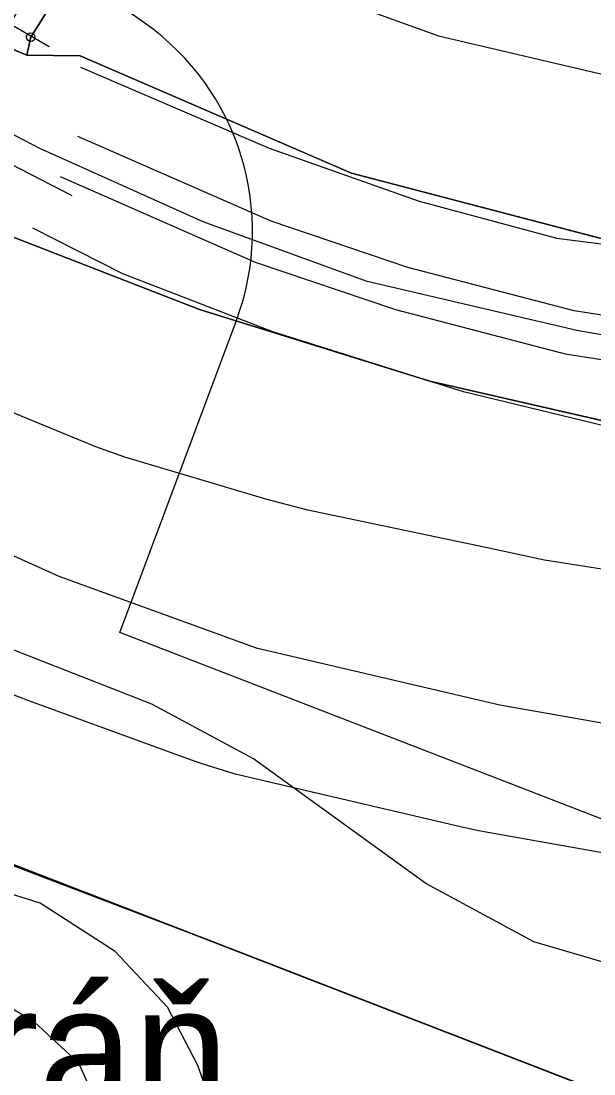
# Model space of a CAD drawing. Extents: x -706130 to -698555, y -971544 to -967260.
# Drawn here: x -705113.6 to -705046.2, y -969998.2 to -969874.3 of the extents above; entities that cross this region are included whole.
import ezdxf

# ---------------------------------------------------------------- set-up
doc = ezdxf.new("R2010")
doc.units = 0
for name, color, linetype in [('BPEJ hranice S', 7, 'Continuous'), ('BPEJ I-II trida ochrany S', 7, 'Continuous'), ('Dráha_osa koleje S', 7, 'Continuous'), ('Hluková izofona', 7, 'Continuous'), ('KN_Hranice_parcel', 7, 'Continuous'), ('KN_Polygon parcely', 7, 'Continuous'), ('KN_Popisy_pomistni nazvy', 7, 'Continuous'), ('KN_POZEMKY_10_LESNI POZEMEK', 7, 'Continuous'), ('KN_POZEMKY_14_OSTATNI PLOCHA', 7, 'Continuous'), ('KN_POZEMKY_2_ORNA PUDA', 7, 'Continuous'), ('KN_VYUZITI_14_ostatni plocha_dráha', 7, 'Continuous'), ('KN_Značky bodu BP', 7, 'Continuous'), ('Koridor pro optimalizaci dráhy_N', 7, 'Continuous'), ('Koridor pro optimalizaci dráhy_N_ŠRAFY', 7, 'Continuous'), ('OP dráhy', 7, 'Continuous'), ('OP lesa 30 m', 7, 'Continuous'), ('Plochy doprava drážní S', 7, 'Continuous'), ('Plochy přírodní - lesní S', 7, 'Continuous'), ('Plochy zemědělské všeobecné CELEK S', 7, 'Continuous'), ('Regulační bloky v krajině S', 7, 'Continuous'), ('Regulační bloky zastavěné S', 7, 'Continuous'), ('USES_BC_mistni S', 7, 'Continuous'), ('USES_ŠRAFY S', 7, 'Continuous'), ('VPS dopravni infrastruktury_obrys N', 7, 'Continuous'), ('VPS dopravni infrastruktury_plochy N', 7, 'Continuous'), ('VÝŠKOPIS_vrstevnice doplňková', 7, 'Continuous'), ('VÝŠKOPIS_vrstevnice hlavní', 7, 'Continuous'), ('Zábory hodnocené - koridory', 7, 'Continuous')]:
    doc.layers.add(name, color=color, linetype=linetype)

msp = doc.modelspace()

# ---------------------------------------------------------------- linework, layer by layer
at = {"layer": 'BPEJ hranice S'}
msp.add_lwpolyline([(-704994.2, -970020.12), (-705083.83, -969985.42), (-705083.9, -969985.39), (-705083.95, -969985.37), (-705092.77, -969982), (-705140.9, -969963.64), (-705116.88, -969898.7), (-705124.75, -969893.58), (-705130.73, -969889.69), (-705131.74, -969888.76), (-705139.41, -969881.67), (-705141.35, -969879.88), (-705147.06, -969884.95), (-705156.02, -969892.93), (-705159.06, -969890.1), (-705162.74, -969886.66), (-705173.82, -969876.34), (-705186.5, -969863.59), (-705208.86, -969846.42), (-705236.92, -969822.97), (-705245.18, -969816.03), (-705259.61, -969805.84)], dxfattribs=at)
at = {"layer": 'BPEJ I-II trida ochrany S'}
for p, q in [((-705122.45, -969874.28), (-705112.95, -969878.3)), ((-705112.95, -969878.3), (-705106.69, -969878.36)), ((-705106.69, -969878.36), (-705074.75, -969892.18)), ((-705074.75, -969892.18), (-705042.43, -969900.65)), ((-705092.64, -969908.21), (-705116.41, -969899)), ((-705065.54, -969916.64), (-705092.64, -969908.21)), ((-705040.55, -969922.39), (-705065.54, -969916.64)), ((-705140.51, -969963.47), (-705083.93, -969985.38))]:
    msp.add_line(p, q, dxfattribs=at)
msp.add_lwpolyline([(-705083.93, -969985.38), (-705083.9, -969985.39), (-705083.83, -969985.42), (-704994.2, -970020.12), (-704994.19, -970020.12)], dxfattribs=at)
at = {"layer": 'Dráha_osa koleje S'}
msp.add_lwpolyline([(-705276.75, -969787.83), (-705245.97, -969803.45), (-705217.78, -969821.09), (-705139.41, -969872.3), (-705127.99, -969880.66), (-705111.46, -969889.23), (-705092.24, -969897.86), (-705073.09, -969904.83), (-705048.27, -969910.64), (-705024.41, -969914.85), (-705002.41, -969916.44), (-704981.5, -969915.8), (-704957.56, -969913.75)], dxfattribs=at)
at = {"layer": 'Hluková izofona'}
msp.add_lwpolyline([(-705268.13, -969842.67), (-705242.02, -969859), (-705165.03, -969909.3), (-705151.79, -969919.01), (-705131.04, -969929.76), (-705109.18, -969939.58), (-705085.96, -969948.04), (-705057.31, -969954.74), (-705029.96, -969959.57), (-705003.34, -969961.49), (-704978.89, -969960.74), (-704952.37, -969958.47)], dxfattribs=at)
at = {"layer": 'KN_Hranice_parcel'}
for p, q in [((-705122.45, -969874.28), (-705112.95, -969878.3)), ((-705112.95, -969878.3), (-705112.5, -969876.18))]:
    msp.add_line(p, q, dxfattribs=at)
for points in [[(-705112.5, -969876.18), (-705094.58, -969847.55), (-705091.21, -969843.87), (-705071.18, -969830.23), (-705043.56, -969826.82), (-705024.48, -969831.42), (-704978.71, -969837.01), (-704942.93, -969875.86), (-704935.72, -969879.55)], [(-705112.95, -969878.3), (-705106.69, -969878.36), (-705074.75, -969892.18), (-705042.43, -969900.65), (-705016.23, -969904.59), (-704984.51, -969906.76), (-704964.58, -969911.85)], [(-705116.41, -969899), (-705140.51, -969963.47), (-704966.15, -970030.98), (-704914.03, -970058.84), (-704908.95, -970070.54), (-704864.97, -970092.06), (-704818.69, -970119.65)], [(-705004.83, -969927.69), (-705006.09, -969926.41), (-705017.65, -969926.35), (-705040.55, -969922.39), (-705065.54, -969916.64), (-705092.64, -969908.21), (-705116.41, -969899)]]:
    msp.add_lwpolyline(points, dxfattribs=at)
at = {"layer": 'KN_Polygon parcely'}
for points in [[(-704947.27, -969900.33), (-704958.67, -969910.9), (-704964.58, -969911.85), (-704984.51, -969906.76), (-705016.23, -969904.59), (-705042.43, -969900.65), (-705074.75, -969892.18), (-705106.69, -969878.36), (-705112.95, -969878.3), (-705122.45, -969874.28), (-705133.15, -969868.42), (-705139.82, -969865.58), (-705144.38, -969864.36), (-705157.99, -969848.05), (-705178.04, -969825.82), (-705195.03, -969810.5), (-705201.73, -969820.99), (-705205.36, -969818.81), (-705252.67, -969790.41), (-705285.82, -969774.02)], [(-704966.15, -970030.98), (-705140.51, -969963.47), (-705116.41, -969899), (-705133.04, -969887.22), (-705141.15, -969879.39), (-705155.88, -969891.89), (-705184.66, -969864.48), (-705218.41, -969838.22), (-705242.67, -969816.95), (-705271.31, -969796.91), (-705282.03, -969790.51), (-705312.76, -969778.12), (-705327.05, -969776.23), (-705309.28, -969828.11), (-705306.79, -969833.93), (-705268.69, -969884.31), (-705255.37, -969904.35), (-705255.61, -969933.78), (-705265.92, -969955.83), (-705263.84, -969987.56), (-705225.5, -970018.87)], [(-705271.31, -969796.91), (-705242.67, -969816.95), (-705218.41, -969838.22), (-705184.66, -969864.48), (-705155.88, -969891.89), (-705141.15, -969879.39), (-705133.04, -969887.22), (-705116.41, -969899), (-705092.64, -969908.21), (-705065.54, -969916.64), (-705040.55, -969922.39), (-705017.65, -969926.35), (-705006.09, -969926.41), (-705004.83, -969927.69), (-705001.67, -969930.89), (-704995.56, -969926.31)], [(-704938.04, -969872.26), (-704960.66, -969850.4), (-704976.78, -969833.76), (-705023.8, -969827.51), (-705043.01, -969822.63), (-705071.87, -969825.93), (-705092.15, -969839.49), (-705096.75, -969843.55), (-705114.77, -969874.27), (-705122.45, -969874.28), (-705112.95, -969878.3), (-705112.5, -969876.18), (-705094.58, -969847.55), (-705091.21, -969843.87), (-705071.18, -969830.23), (-705043.56, -969826.82), (-705024.48, -969831.42), (-704978.71, -969837.01), (-704942.93, -969875.86)], [(-704945.03, -969924.89), (-704969.88, -969924.05), (-704977.59, -969924.73), (-704995.56, -969941.59), (-705012.41, -969977.22), (-705020.97, -969969.76), (-705009.3, -969931.58), (-705004.83, -969927.69), (-705006.09, -969926.41), (-705017.65, -969926.35), (-705040.55, -969922.39), (-705065.54, -969916.64), (-705092.64, -969908.21), (-705116.41, -969899), (-705140.51, -969963.47), (-704966.15, -970030.98)]]:
    msp.add_lwpolyline(points, dxfattribs=at)
msp.add_lwpolyline([(-704984.51, -969906.76), (-704964.58, -969911.85), (-704935.72, -969879.55), (-704942.93, -969875.86), (-704978.71, -969837.01), (-705024.48, -969831.42), (-705043.56, -969826.82), (-705071.18, -969830.23), (-705091.21, -969843.87), (-705094.58, -969847.55), (-705112.5, -969876.18), (-705112.95, -969878.3), (-705106.69, -969878.36), (-705074.75, -969892.18), (-705042.43, -969900.65), (-705016.23, -969904.59)], close=True, dxfattribs=at)
at = {"layer": 'KN_POZEMKY_10_LESNI POZEMEK'}
msp.add_line((-705140.51, -969963.47), (-704966.15, -970030.98), dxfattribs=at)
at = {"layer": 'KN_POZEMKY_14_OSTATNI PLOCHA'}
for p, q in [((-705122.45, -969874.28), (-705112.95, -969878.3)), ((-705112.95, -969878.3), (-705106.69, -969878.36)), ((-705106.69, -969878.36), (-705074.75, -969892.18)), ((-705074.75, -969892.18), (-705042.43, -969900.65)), ((-705092.64, -969908.21), (-705116.41, -969899)), ((-705065.54, -969916.64), (-705092.64, -969908.21)), ((-705040.55, -969922.39), (-705065.54, -969916.64))]:
    msp.add_line(p, q, dxfattribs=at)
at = {"layer": 'KN_POZEMKY_2_ORNA PUDA'}
for p, q in [((-705112.5, -969876.18), (-705094.58, -969847.55)), ((-705094.58, -969847.55), (-705112.5, -969876.18)), ((-705112.95, -969878.3), (-705122.45, -969874.28)), ((-705112.95, -969878.3), (-705112.5, -969876.18)), ((-705112.5, -969876.18), (-705112.95, -969878.3)), ((-705106.69, -969878.36), (-705112.95, -969878.3)), ((-705074.75, -969892.18), (-705106.69, -969878.36)), ((-705042.43, -969900.65), (-705074.75, -969892.18)), ((-705116.41, -969899), (-705092.64, -969908.21)), ((-705092.64, -969908.21), (-705065.54, -969916.64)), ((-705065.54, -969916.64), (-705040.55, -969922.39)), ((-704966.15, -970030.98), (-705140.51, -969963.47))]:
    msp.add_line(p, q, dxfattribs=at)
at = {"layer": 'KN_VYUZITI_14_ostatni plocha_dráha'}
for p, q in [((-705122.45, -969874.28), (-705112.95, -969878.3)), ((-705112.95, -969878.3), (-705106.69, -969878.36)), ((-705106.69, -969878.36), (-705074.75, -969892.18)), ((-705074.75, -969892.18), (-705042.43, -969900.65)), ((-705092.64, -969908.21), (-705116.41, -969899)), ((-705065.54, -969916.64), (-705092.64, -969908.21)), ((-705040.55, -969922.39), (-705065.54, -969916.64))]:
    msp.add_line(p, q, dxfattribs=at)
at = {"layer": 'KN_Značky bodu BP'}
for radius in [0.5, 0.0303]:
    msp.add_circle((-705112.5, -969876.18), radius, dxfattribs=at)
at = {"layer": 'Koridor pro optimalizaci dráhy_N'}
for points in [[(-705263.17, -969761.08), (-705232.39, -969776.7), (-705230.05, -969778.02), (-705201.86, -969795.66), (-705123, -969847.18), (-705112.13, -969855.09), (-705098.41, -969862.2), (-705080.95, -969870.04), (-705064.51, -969876.03), (-705042.24, -969881.24), (-705020.71, -969885.04), (-705001.78, -969886.41), (-704984.28, -969887.23), (-704936.15, -969887.27)], [(-704939.28, -969936.34), (-704958.35, -969938.89), (-704977.74, -969941.61), (-704980.05, -969941.76), (-705001.71, -969943.38), (-705008.13, -969943.2), (-705026.34, -969941.64), (-705029.08, -969941.3), (-705052.07, -969937.7), (-705059.17, -969936.19), (-705079.9, -969931.83), (-705084.84, -969930.53), (-705101.41, -969925.59), (-705104.85, -969924.38), (-705123.75, -969916.6), (-705125.27, -969915.86), (-705140.63, -969906.19), (-705143.96, -969903.87), (-705155.88, -969891.89), (-705184.66, -969864.48), (-705218.41, -969838.22), (-705242.67, -969816.95), (-705271.31, -969796.91)]]:
    msp.add_lwpolyline(points, dxfattribs=at)
at = {"layer": 'Koridor pro optimalizaci dráhy_N_ŠRAFY'}
for points in [[(-705263.17, -969761.08), (-705232.39, -969776.7), (-705230.05, -969778.02), (-705201.86, -969795.66), (-705123, -969847.18), (-705112.13, -969855.09), (-705098.41, -969862.2), (-705080.95, -969870.04), (-705064.51, -969876.03), (-705042.24, -969881.24), (-705020.71, -969885.04), (-705001.78, -969886.41), (-704984.28, -969887.23), (-704936.15, -969887.27)], [(-704939.28, -969936.34), (-704958.35, -969938.89), (-704977.74, -969941.61), (-704980.05, -969941.76), (-705001.71, -969943.38), (-705008.13, -969943.2), (-705026.34, -969941.64), (-705029.08, -969941.3), (-705052.07, -969937.7), (-705059.17, -969936.19), (-705079.9, -969931.83), (-705084.84, -969930.53), (-705101.41, -969925.59), (-705104.85, -969924.38), (-705123.75, -969916.6), (-705125.27, -969915.86), (-705140.63, -969906.19), (-705143.96, -969903.87), (-705155.88, -969891.89), (-705184.66, -969864.48), (-705218.41, -969838.22), (-705242.67, -969816.95), (-705271.31, -969796.91)]]:
    msp.add_lwpolyline(points, dxfattribs=at)
at = {"layer": 'OP dráhy'}
msp.add_lwpolyline([(-705115.2, -969953.29), (-705112.77, -969954.23), (-705093.63, -969961.21), (-705092.38, -969961.65), (-705088.62, -969962.79), (-705086.75, -969963.25), (-705061.93, -969969.06), (-705059.97, -969969.48), (-705058.71, -969969.72), (-705034.85, -969973.94), (-705032.24, -969974.34), (-705028.73, -969974.7), (-705006.73, -969976.29), (-705006.33, -969976.31), (-705000.57, -969976.41), (-704979.67, -969975.77), (-704977.58, -969975.67), (-704976.38, -969975.58), (-704952.43, -969973.53)], dxfattribs=at)
at = {"layer": 'OP lesa 30 m'}
for points in [[(-705099.07, -969874.52), (-705113.84, -969864.06), (-705120.31, -969857.81)], [(-704955.32, -970003), (-705102.03, -969946.2), (-705088.31, -969909.5)]]:
    msp.add_lwpolyline(points, dxfattribs=at)
msp.add_arc((-705116.41, -969899), 30, 339.5034, 54.6878, dxfattribs=at)
at = {"layer": 'Plochy doprava drážní S'}
for p, q in [((-705112.95, -969878.3), (-705122.45, -969874.28)), ((-705116.41, -969899), (-705092.64, -969908.21)), ((-705092.64, -969908.21), (-705065.54, -969916.64))]:
    msp.add_line(p, q, dxfattribs=at)
for points in [[(-705016.23, -969904.59), (-705042.43, -969900.65), (-705074.75, -969892.18), (-705106.69, -969878.36), (-705112.95, -969878.3)], [(-705065.54, -969916.64), (-705040.55, -969922.39), (-705017.65, -969926.35)]]:
    msp.add_lwpolyline(points, dxfattribs=at)
at = {"layer": 'Plochy přírodní - lesní S'}
msp.add_lwpolyline([(-704966.15, -970030.98), (-705140.51, -969963.47)], dxfattribs=at)
at = {"layer": 'Plochy zemědělské všeobecné CELEK S'}
for p, q in [((-705122.45, -969874.28), (-705112.95, -969878.3)), ((-705112.95, -969878.3), (-705106.69, -969878.36)), ((-705106.69, -969878.36), (-705074.75, -969892.18)), ((-705074.75, -969892.18), (-705042.43, -969900.65)), ((-705092.64, -969908.21), (-705116.41, -969899)), ((-705065.54, -969916.64), (-705092.64, -969908.21)), ((-705040.55, -969922.39), (-705065.54, -969916.64)), ((-705140.51, -969963.47), (-704966.15, -970030.98))]:
    msp.add_line(p, q, dxfattribs=at)
at = {"layer": 'Regulační bloky v krajině S'}
for p, q in [((-705122.45, -969874.28), (-705112.95, -969878.3)), ((-705112.95, -969878.3), (-705106.69, -969878.36)), ((-705106.69, -969878.36), (-705074.75, -969892.18)), ((-705074.75, -969892.18), (-705042.43, -969900.65)), ((-705092.64, -969908.21), (-705116.41, -969899)), ((-705065.54, -969916.64), (-705092.64, -969908.21)), ((-705040.55, -969922.39), (-705065.54, -969916.64)), ((-705140.51, -969963.47), (-704966.15, -970030.98))]:
    msp.add_line(p, q, dxfattribs=at)
msp.add_lwpolyline([(-704966.15, -970030.98), (-705140.51, -969963.47)], dxfattribs=at)
at = {"layer": 'Regulační bloky zastavěné S'}
for p, q in [((-705112.95, -969878.3), (-705122.45, -969874.28)), ((-705116.41, -969899), (-705092.64, -969908.21)), ((-705092.64, -969908.21), (-705065.54, -969916.64))]:
    msp.add_line(p, q, dxfattribs=at)
for points in [[(-705016.23, -969904.59), (-705042.43, -969900.65), (-705074.75, -969892.18), (-705106.69, -969878.36), (-705112.95, -969878.3)], [(-705065.54, -969916.64), (-705040.55, -969922.39), (-705017.65, -969926.35)]]:
    msp.add_lwpolyline(points, dxfattribs=at)
at = {"layer": 'USES_BC_mistni S'}
msp.add_lwpolyline([(-704966.15, -970030.98), (-705140.51, -969963.47), (-705159.01, -969970.78), (-705249.88, -969984.97), (-705257.18, -969993), (-705225.5, -970018.87)], dxfattribs=at)
at = {"layer": 'USES_ŠRAFY S'}
msp.add_lwpolyline([(-704966.15, -970030.98), (-705140.51, -969963.47), (-705159.01, -969970.78), (-705249.88, -969984.97), (-705257.18, -969993), (-705225.5, -970018.87)], dxfattribs=at)
at = {"layer": 'VPS dopravni infrastruktury_obrys N'}
for points in [[(-705263.17, -969761.08), (-705232.39, -969776.7), (-705230.05, -969778.02), (-705201.86, -969795.66), (-705123, -969847.18), (-705112.13, -969855.09), (-705098.41, -969862.2), (-705080.95, -969870.04), (-705064.51, -969876.03), (-705042.24, -969881.24), (-705020.71, -969885.04), (-705001.78, -969886.41), (-704984.28, -969887.23), (-704936.15, -969887.27)], [(-704939.28, -969936.34), (-704958.35, -969938.89), (-704977.74, -969941.61), (-704980.05, -969941.76), (-705001.71, -969943.38), (-705008.13, -969943.2), (-705026.34, -969941.64), (-705029.08, -969941.3), (-705052.07, -969937.7), (-705059.17, -969936.19), (-705079.9, -969931.83), (-705084.84, -969930.53), (-705101.41, -969925.59), (-705104.85, -969924.38), (-705123.75, -969916.6), (-705125.27, -969915.86), (-705140.63, -969906.19), (-705143.96, -969903.87), (-705155.88, -969891.89), (-705184.66, -969864.48), (-705218.41, -969838.22), (-705242.67, -969816.95), (-705271.31, -969796.91)]]:
    msp.add_lwpolyline(points, dxfattribs=at)
at = {"layer": 'VPS dopravni infrastruktury_plochy N'}
for points in [[(-705263.17, -969761.08), (-705232.39, -969776.7), (-705230.05, -969778.02), (-705201.86, -969795.66), (-705123, -969847.18), (-705112.13, -969855.09), (-705098.41, -969862.2), (-705080.95, -969870.04), (-705064.51, -969876.03), (-705042.24, -969881.24), (-705020.71, -969885.04), (-705001.78, -969886.41), (-704984.28, -969887.23), (-704936.15, -969887.27)], [(-704939.28, -969936.34), (-704958.35, -969938.89), (-704977.74, -969941.61), (-704980.05, -969941.76), (-705001.71, -969943.38), (-705008.13, -969943.2), (-705026.34, -969941.64), (-705029.08, -969941.3), (-705052.07, -969937.7), (-705059.17, -969936.19), (-705079.9, -969931.83), (-705084.84, -969930.53), (-705101.41, -969925.59), (-705104.85, -969924.38), (-705123.75, -969916.6), (-705125.27, -969915.86), (-705140.63, -969906.19), (-705143.96, -969903.87), (-705155.88, -969891.89), (-705184.66, -969864.48), (-705218.41, -969838.22), (-705242.67, -969816.95), (-705271.31, -969796.91)]]:
    msp.add_lwpolyline(points, dxfattribs=at)
at = {"layer": 'VÝŠKOPIS_vrstevnice doplňková'}
for points in [[(-705138.43, -969860.9), (-705110.32, -969877.26)], [(-705106.66, -969879.71), (-705084.45, -969889.25), (-705066.81, -969895.47), (-705050.61, -969899.83), (-705032.76, -969902.1), (-705007.65, -969904.38), (-704982.53, -969904.99)], [(-704983.39, -969913.29), (-705006.84, -969913.14), (-705028.89, -969911.44), (-705048.56, -969908.37), (-705068.12, -969903.27), (-705084.23, -969897.81), (-705106.97, -969887.85)], [(-705109.04, -969892.57), (-705086.1, -969902.63), (-705069.6, -969908.21), (-705049.61, -969913.43), (-705029.48, -969916.57), (-705007.06, -969918.3), (-704983.42, -969918.45)], [(-705018.83, -969969.54), (-705010.74, -969950.05), (-705001.21, -969938.22), (-704987.73, -969925.98), (-705002.46, -969926.19), (-705018.85, -969925.99), (-705041.05, -969922.88), (-705061.6, -969917.91), (-705084.01, -969910.86), (-705101.65, -969904.02), (-705112.24, -969898.63)]]:
    msp.add_lwpolyline(points, dxfattribs=at)
at = {"layer": 'VÝŠKOPIS_vrstevnice hlavní'}
for points in [[(-705090.42, -970004.01), (-705092.85, -969997.16), (-705096.41, -969990.32), (-705102.55, -969983.75), (-705111.39, -969978.05), (-705121.38, -969974.91), (-705139.36, -969970.77), (-705147.35, -969967.06), (-705151.34, -969963.78), (-705157.05, -969956.65), (-705160.61, -969949.23), (-705164.32, -969935.53), (-705167.75, -969917.27), (-705170.6, -969905.86), (-705176.31, -969892.16), (-705180.16, -969885.31), (-705186.44, -969876.18), (-705192.29, -969869.47), (-705204.27, -969858.35), (-705217.4, -969849.93), (-705226.1, -969846.08), (-705270.04, -969832.52)], [(-705102.26, -970007.15), (-705106.83, -969996.88), (-705112.11, -969992.03), (-705116.96, -969989.17), (-705127.09, -969986.18), (-705147.63, -969984.32), (-705156.76, -969982.9), (-705163.61, -969980.33), (-705168.75, -969977.48), (-705176.45, -969971.34), (-705181.16, -969965.92), (-705185.72, -969956.65), (-705197.42, -969918.12), (-705201.42, -969907.85), (-705207.7, -969897.58), (-705211.83, -969892.44), (-705223.96, -969881.17), (-705236.37, -969873.47), (-705255.49, -969864.2)], [(-705016.27, -969969.3), (-705026.08, -969982.75), (-705034.58, -969986.15), (-705039.56, -969986.67), (-705053.33, -969982.61), (-705066.02, -969975.76), (-705086.28, -969961.07), (-705098.27, -969954.65), (-705120.52, -969945.95), (-705133.11, -969935.73), (-705142.04, -969920.94), (-705142.04, -969907.19), (-705141.01, -969898.93), (-705135.86, -969893.78), (-705119.7, -969888.62), (-705107.67, -969894.81)]]:
    msp.add_lwpolyline(points, dxfattribs=at)
at = {"layer": 'Zábory hodnocené - koridory'}
for points in [[(-705263.17, -969761.08), (-705232.39, -969776.7), (-705230.05, -969778.02), (-705201.86, -969795.66), (-705123, -969847.18), (-705112.13, -969855.09), (-705098.41, -969862.2), (-705080.95, -969870.04), (-705064.51, -969876.03), (-705042.24, -969881.24), (-705020.71, -969885.04), (-705001.78, -969886.41), (-704984.28, -969887.23), (-704936.15, -969887.27)], [(-704939.28, -969936.34), (-704958.35, -969938.89), (-704977.74, -969941.61), (-704980.05, -969941.76), (-705001.71, -969943.38), (-705008.13, -969943.2), (-705026.34, -969941.64), (-705029.08, -969941.3), (-705052.07, -969937.7), (-705059.17, -969936.19), (-705079.9, -969931.83), (-705084.84, -969930.53), (-705101.41, -969925.59), (-705104.85, -969924.38), (-705123.75, -969916.6), (-705125.27, -969915.86), (-705140.63, -969906.19), (-705143.96, -969903.87), (-705155.88, -969891.89), (-705184.66, -969864.48), (-705218.41, -969838.22), (-705242.67, -969816.95), (-705271.31, -969796.91)]]:
    msp.add_lwpolyline(points, dxfattribs=at)

# ---------------------------------------------------------------- texts
at = {"layer": 'KN_Popisy_pomistni nazvy'}
msp.add_text('Panenská stráň', height=15, dxfattribs=at).set_placement((-705228.63, -970002.77))

doc.saveas('drawing.dxf')
